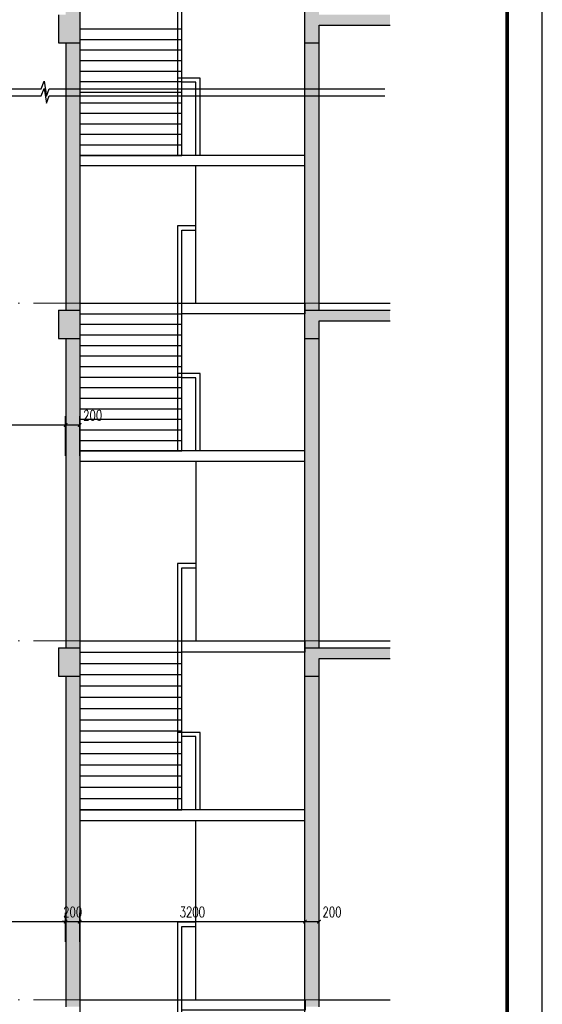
# Model space of a CAD drawing. Extents: x 797781 to 1255204, y 21234 to 1024248.
# Tile 985 of 1056: x 1168434 to 1175859, y 617108 to 631103. Entities that reach past the tile are written whole.
import ezdxf

# ---------------------------------------------------------------- set-up
doc = ezdxf.new("R2010")
doc.units = 0
doc.header["$LTSCALE"] = 1000
doc.header["$MEASUREMENT"] = 0
doc.linetypes.add('230303生产综合楼-平面图_t8$0$DOTE', pattern=[2.42, 2, -0.2, 0.02, -0.2])
doc.layers.add('230303生产综合楼-平面图_t8$0$A-DOTA', color=1, linetype='230303生产综合楼-平面图_t8$0$DOTE', lineweight=18)
for name, color, linetype in [('230303生产综合楼-平面图_t8$0$DIM_SYMB', 3, 'Continuous'), ('230303生产综合楼-平面图_t8$0$LATRINE', 6, 'Continuous'), ('230303生产综合楼-平面图_t8$0$PUB_DIM', 3, 'Continuous'), ('230303生产综合楼-平面图_t8$0$STAIR', 2, 'Continuous'), ('230303生产综合楼-平面图_t8$0$WALL', 40, 'Continuous'), ('230303生产综合楼-平面图_t8$0$板洞', 6, 'Continuous'), ('PUB_HATCH', 8, 'Continuous'), ('PUB_TITLE', 4, 'Continuous')]:
    doc.layers.add(name, color=color, linetype=linetype)
doc.styles.add('230303生产综合楼-平面图_T8$0$_TCH_DIM_T3', font='SIMPLEX', dxfattribs={"width": 0.705882, "bigfont": 'GBCBIG'})
doc.dimstyles.new('230303生产综合楼-平面图_T8$0$_TCH_ARCH&&50', dxfattribs={"dimtxt": 148.75, "dimasz": 50, "dimexe": 125, "dimexo": 150, "dimgap": 63.125, "dimtad": 1, "dimdec": 0, "dimzin": 0, "dimdsep": 46, "dimtxsty": '230303生产综合楼-平面图_T8$0$_TCH_DIM_T3', "dimblk": '230303生产综合楼-平面图_t8$0$_ArchTick', "dimcen": 0.09, "dimclrt": 7, "dimazin": 2, "dimtfac": 1, "dimtdec": 0, "dimtix": 1, "dimtmove": 2, "dimatfit": 3, "dimfxl": 1, "dimtolj": 1, "dimtzin": 0, "dimarcsym": 0})

# ---------------------------------------------------------------- blocks, each defined once
blk = doc.blocks.new('230303生产综合楼-平面图_t8$0$A$Cdcaa37b3')
at = {"layer": '230303生产综合楼-平面图_t8$0$STAIR'}
for points in [[(0, 20800), (260, 20800), (260, 19570), (260, 19520), (260, 17600), (200, 17600), (200, 20740), (0, 20740)], [(1650, 19400), (200, 19400)], [(1650, 19250), (200, 19250)], [(1650, 19100), (200, 19100)], [(1650, 18950), (200, 18950)], [(1650, 18800), (200, 18800)], [(-60, 17600), (-60, 18700), (259, 18700)], [(0, 17600), (0, 18640), (199, 18640)], [(1650, 18650), (200, 18650)], [(1650, 18500), (200, 18500)], [(1650, 18350), (200, 18350)], [(1650, 18200), (200, 18200)], [(1650, 18050), (200, 18050)], [(1650, 17900), (200, 17900)], [(1650, 17750), (200, 17750)], [(-1551, 17600), (1650, 17600)], [(1650, 17600), (200, 17600)], [(-1551, 17450), (1650, 17450)], [(0, 15500), (0, 17450)], [(0, 16600), (260, 16600), (260, 15370), (260, 15320), (260, 13400), (200, 13400), (200, 16540), (0, 16540)], [(200, 15500), (-1550, 15500), (-1550, 15350), (200, 15350)], [(1650, 15500), (200, 15500)], [(1650, 15350), (200, 15350)], [(1650, 15200), (200, 15200)], [(1650, 15050), (200, 15050)], [(1650, 14900), (200, 14900)], [(1650, 14750), (200, 14750)], [(1650, 14600), (200, 14600)], [(-60, 13400), (-60, 14500), (259, 14500)], [(0, 13400), (0, 14440), (199, 14440)], [(1650, 14450), (200, 14450)], [(1650, 14300), (200, 14300)], [(1650, 14150), (200, 14150)], [(1650, 14000), (200, 14000)], [(1650, 13850), (200, 13850)], [(1650, 13700), (200, 13700)], [(1650, 13550), (200, 13550)], [(-1551, 13400), (1650, 13400)], [(1650, 13400), (200, 13400)], [(-1551, 13250), (1650, 13250)], [(-3, 10700), (-3, 13250)], [(-3, 11800), (260, 11800), (260, 9950), (260, 9900), (260, 8300), (200, 8300), (200, 11740), (-3, 11740)], [(200, 10700), (-1550, 10700), (-1550, 10540), (200, 10540)], [(1650, 10700), (200, 10700)], [(1650, 10540), (200, 10540)], [(1650, 10380), (200, 10380)], [(1650, 10220), (200, 10220)], [(1650, 10060), (200, 10060)], [(1650, 9900), (200, 9900)], [(1650, 9740), (200, 9740)], [(1650, 9580), (200, 9580)], [(-61, 8300), (-61, 9400), (259, 9400)], [(1650, 9420), (200, 9420)], [(-1, 8300), (-1, 9340), (199, 9340)], [(1650, 9260), (200, 9260)], [(1650, 9100), (200, 9100)], [(1650, 8940), (200, 8940)], [(1650, 8780), (200, 8780)], [(1650, 8620), (200, 8620)], [(1650, 8460), (200, 8460)], [(-1551, 8300), (1650, 8300)], [(1650, 8300), (200, 8300)], [(-1551, 8140), (1650, 8140)], [(0, 5600), (0, 8140)], [(0, 6700), (260, 6700), (260, 6166), (260, 6116), (260, 2799), (200, 2799), (200, 6640), (0, 6640)], [(199, 5600), (-1551, 5600), (-1551, 5450), (200, 5450)], [(1650, 5600), (200, 5600)]]:
    blk.add_lwpolyline(points, dxfattribs=at)
blk = doc.blocks.new('230303生产综合楼-平面图_t8$0$_ArchTick')
at = {"color": 0, "linetype": 'ByBlock', "const_width": 0.3}
blk.add_lwpolyline([(-0.5, -0.5), (0.5, 0.5)], dxfattribs=at)
blk = doc.blocks.new('*D3581')
at = {"layer": '230303生产综合楼-平面图_t8$0$PUB_DIM', "color": 0, "lineweight": -2, "transparency": 16777216}
for p, q in [((1172487, 617995), (1172487, 618409)), ((1172687, 617995), (1172687, 618409)), ((1172487, 618284), (1172687, 618284))]:
    blk.add_line(p, q, dxfattribs=at)
at = {"layer": 'Defpoints', "color": 0, "transparency": 16777216}
for p in [(1172687, 618284), (1172487, 617845), (1172687, 617845)]:
    blk.add_point(p, dxfattribs=at)
at = {"layer": '230303生产综合楼-平面图_t8$0$PUB_DIM', "color": 0, "lineweight": -2, "transparency": 16777216, "xscale": 50, "yscale": 50, "zscale": 50, "rotation": 180}
blk.add_blockref('230303生产综合楼-平面图_t8$0$_ArchTick', (1172487, 618284), dxfattribs=at)
at = {"layer": '230303生产综合楼-平面图_t8$0$PUB_DIM', "color": 0, "lineweight": -2, "transparency": 16777216, "xscale": 50, "yscale": 50, "zscale": 50}
blk.add_blockref('230303生产综合楼-平面图_t8$0$_ArchTick', (1172687, 618284), dxfattribs=at)
at = {"layer": '230303生产综合楼-平面图_t8$0$PUB_DIM', "color": 7, "transparency": 16777216, "insert": (1172872, 618421), "char_height": 148.8, "attachment_point": 5, "style": '230303生产综合楼-平面图_T8$0$_TCH_DIM_T3'}
blk.add_mtext('\\A1;200', dxfattribs=at)
blk = doc.blocks.new('*D3582')
at = {"layer": '230303生产综合楼-平面图_t8$0$PUB_DIM', "color": 0, "lineweight": -2, "transparency": 16777216}
for p, q in [((1169287, 617995), (1169287, 618409)), ((1172487, 617995), (1172487, 618409)), ((1169287, 618284), (1172487, 618284))]:
    blk.add_line(p, q, dxfattribs=at)
at = {"layer": 'Defpoints', "color": 0, "transparency": 16777216}
for p in [(1172487, 618284), (1169287, 617845), (1172487, 617845)]:
    blk.add_point(p, dxfattribs=at)
at = {"layer": '230303生产综合楼-平面图_t8$0$PUB_DIM', "color": 0, "lineweight": -2, "transparency": 16777216, "xscale": 50, "yscale": 50, "zscale": 50, "rotation": 180}
blk.add_blockref('230303生产综合楼-平面图_t8$0$_ArchTick', (1169287, 618284), dxfattribs=at)
at = {"layer": '230303生产综合楼-平面图_t8$0$PUB_DIM', "color": 0, "lineweight": -2, "transparency": 16777216, "xscale": 50, "yscale": 50, "zscale": 50}
blk.add_blockref('230303生产综合楼-平面图_t8$0$_ArchTick', (1172487, 618284), dxfattribs=at)
at = {"layer": '230303生产综合楼-平面图_t8$0$PUB_DIM', "color": 7, "transparency": 16777216, "insert": (1170887, 618421), "char_height": 148.8, "attachment_point": 5, "style": '230303生产综合楼-平面图_T8$0$_TCH_DIM_T3'}
blk.add_mtext('\\A1;3200', dxfattribs=at)
blk = doc.blocks.new('*D3583')
at = {"layer": '230303生产综合楼-平面图_t8$0$PUB_DIM', "color": 0, "lineweight": -2, "transparency": 16777216}
for p, q in [((1169087, 617995), (1169087, 618409)), ((1169287, 617995), (1169287, 618409)), ((1169087, 618284), (1169037, 618284)), ((1169087, 618284), (1169287, 618284)), ((1169287, 618284), (1169337, 618284))]:
    blk.add_line(p, q, dxfattribs=at)
at = {"layer": 'Defpoints', "color": 0, "transparency": 16777216}
for p in [(1169287, 618284), (1169087, 617845), (1169287, 617845)]:
    blk.add_point(p, dxfattribs=at)
at = {"layer": '230303生产综合楼-平面图_t8$0$PUB_DIM', "color": 0, "lineweight": -2, "transparency": 16777216, "xscale": 50, "yscale": 50, "zscale": 50}
blk.add_blockref('230303生产综合楼-平面图_t8$0$_ArchTick', (1169087, 618284), dxfattribs=at)
at = {"layer": '230303生产综合楼-平面图_t8$0$PUB_DIM', "color": 0, "lineweight": -2, "transparency": 16777216, "xscale": 50, "yscale": 50, "zscale": 50, "rotation": 180}
blk.add_blockref('230303生产综合楼-平面图_t8$0$_ArchTick', (1169287, 618284), dxfattribs=at)
at = {"layer": '230303生产综合楼-平面图_t8$0$PUB_DIM', "color": 7, "transparency": 16777216, "insert": (1169187, 618421), "char_height": 148.8, "attachment_point": 5, "style": '230303生产综合楼-平面图_T8$0$_TCH_DIM_T3'}
blk.add_mtext('\\A1;200', dxfattribs=at)
blk = doc.blocks.new('*D3584')
at = {"layer": '230303生产综合楼-平面图_t8$0$PUB_DIM', "color": 0, "lineweight": -2, "transparency": 16777216}
for p, q in [((1166537, 617995), (1166537, 618409)), ((1169087, 617995), (1169087, 618409)), ((1166537, 618284), (1169087, 618284))]:
    blk.add_line(p, q, dxfattribs=at)
at = {"layer": 'Defpoints', "color": 0, "transparency": 16777216}
for p in [(1169087, 618284), (1166537, 617845), (1169087, 617845)]:
    blk.add_point(p, dxfattribs=at)
at = {"layer": '230303生产综合楼-平面图_t8$0$PUB_DIM', "color": 0, "lineweight": -2, "transparency": 16777216, "xscale": 50, "yscale": 50, "zscale": 50, "rotation": 180}
blk.add_blockref('230303生产综合楼-平面图_t8$0$_ArchTick', (1166537, 618284), dxfattribs=at)
at = {"layer": '230303生产综合楼-平面图_t8$0$PUB_DIM', "color": 0, "lineweight": -2, "transparency": 16777216, "xscale": 50, "yscale": 50, "zscale": 50}
blk.add_blockref('230303生产综合楼-平面图_t8$0$_ArchTick', (1169087, 618284), dxfattribs=at)
at = {"layer": '230303生产综合楼-平面图_t8$0$PUB_DIM', "color": 7, "transparency": 16777216, "insert": (1167812, 618421), "char_height": 148.8, "attachment_point": 5, "style": '230303生产综合楼-平面图_T8$0$_TCH_DIM_T3'}
blk.add_mtext('\\A1;2550', dxfattribs=at)
blk = doc.blocks.new('*D3593')
at = {"layer": '230303生产综合楼-平面图_t8$0$PUB_DIM', "color": 0, "lineweight": -2, "transparency": 16777216}
for p, q in [((1169087, 624904), (1169087, 625468)), ((1169287, 624904), (1169287, 625468)), ((1169087, 625343), (1169287, 625343))]:
    blk.add_line(p, q, dxfattribs=at)
at = {"layer": 'Defpoints', "color": 0, "transparency": 16777216}
for p in [(1169287, 625343), (1169087, 624754), (1169287, 624754)]:
    blk.add_point(p, dxfattribs=at)
at = {"layer": '230303生产综合楼-平面图_t8$0$PUB_DIM', "color": 0, "lineweight": -2, "transparency": 16777216, "xscale": 50, "yscale": 50, "zscale": 50, "rotation": 180}
blk.add_blockref('230303生产综合楼-平面图_t8$0$_ArchTick', (1169087, 625343), dxfattribs=at)
at = {"layer": '230303生产综合楼-平面图_t8$0$PUB_DIM', "color": 0, "lineweight": -2, "transparency": 16777216, "xscale": 50, "yscale": 50, "zscale": 50}
blk.add_blockref('230303生产综合楼-平面图_t8$0$_ArchTick', (1169287, 625343), dxfattribs=at)
at = {"layer": '230303生产综合楼-平面图_t8$0$PUB_DIM', "color": 7, "transparency": 16777216, "insert": (1169472, 625480), "char_height": 148.8, "attachment_point": 5, "style": '230303生产综合楼-平面图_T8$0$_TCH_DIM_T3'}
blk.add_mtext('\\A1;200', dxfattribs=at)
blk = doc.blocks.new('*D3594')
at = {"layer": '230303生产综合楼-平面图_t8$0$PUB_DIM', "color": 0, "lineweight": -2, "transparency": 16777216}
for p, q in [((1166537, 624904), (1166537, 625468)), ((1169087, 624904), (1169087, 625468)), ((1166537, 625343), (1169087, 625343))]:
    blk.add_line(p, q, dxfattribs=at)
at = {"layer": 'Defpoints', "color": 0, "transparency": 16777216}
for p in [(1169087, 625343), (1166537, 624754), (1169087, 624754)]:
    blk.add_point(p, dxfattribs=at)
at = {"layer": '230303生产综合楼-平面图_t8$0$PUB_DIM', "color": 0, "lineweight": -2, "transparency": 16777216, "xscale": 50, "yscale": 50, "zscale": 50, "rotation": 180}
blk.add_blockref('230303生产综合楼-平面图_t8$0$_ArchTick', (1166537, 625343), dxfattribs=at)
at = {"layer": '230303生产综合楼-平面图_t8$0$PUB_DIM', "color": 0, "lineweight": -2, "transparency": 16777216, "xscale": 50, "yscale": 50, "zscale": 50}
blk.add_blockref('230303生产综合楼-平面图_t8$0$_ArchTick', (1169087, 625343), dxfattribs=at)
at = {"layer": '230303生产综合楼-平面图_t8$0$PUB_DIM', "color": 7, "transparency": 16777216, "insert": (1167812, 625480), "char_height": 148.8, "attachment_point": 5, "style": '230303生产综合楼-平面图_T8$0$_TCH_DIM_T3'}
blk.add_mtext('\\A1;2550', dxfattribs=at)

msp = doc.modelspace()

# ---------------------------------------------------------------- hatches: boundary and pattern name
at = {"layer": 'PUB_HATCH'}
h = msp.add_hatch(dxfattribs=at)
h.set_pattern_fill('加气混凝土', color=256, scale=50)
h.set_pattern_definition([(0, (425573.16, 705805.74), (300, 600), [0, -600]), (0, (425222.16, 705724.74), (300, 600), [0, -600]), (0, (425417.16, 705718.74), (300, 600), [0, -600]), (0, (425630.16, 705895.74), (300, 600), [0, -600]), (0, (425381.16, 705688.74), (300, 600), [0, -600]), (0, (425690.16, 706273.74), (300, 600), [0, -600]), (0, (425507.16, 706225.74), (300, 600), [0, -600]), (0, (425603.16, 706150.74), (300, 600), [0, -600]), (0, (425114.16, 706138.74), (300, 600), [0, -600]), (0, (425408.16, 706111.74), (300, 600), [0, -600]), (0, (425294.16, 705958.74), (300, 600), [0, -600]), (0, (425300.16, 705733.74), (300, 600), [0, -600]), (0, (425525.16, 705709.74), (300, 600), [0, -600]), (0, (425690.16, 705973.74), (300, 600), [0, -600]), (0, (425129.16, 705880.74), (300, 600), [0, -600]), (0, (425180.16, 705982.74), (300, 600), [0, -600]), (0, (425414.16, 705940.74), (300, 600), [0, -600]), (0, (425330.16, 705853.74), (300, 600), [0, -600]), (0, (425282.16, 706051.74), (300, 600), [0, -600]), (0, (425357.16, 706276.74), (300, 600), [0, -600]), (0, (425153.16, 705754.74), (300, 600), [0, -600]), (0, (425483.16, 706153.74), (300, 600), [0, -600]), (0, (425204.16, 706162.74), (300, 600), [0, -600]), (0, (425156.16, 706240.74), (300, 600), [0, -600]), (130.601294, (425653.306, 706085.886), (-1499.9999834, 1800.0000079), [26.34155, -11037.111]), (18.434949, (425610.45, 706097.31), (1499.999994, 599.999996), [27.10524, -3767.6279]), (90, (425610.45, 706071.6), (300, 600), [25.7143, -1174.28565]), (161.565051, (425636.16, 706063.03), (-1500.000008, 599.999955), [27.10524, -3767.6279]), (53.130102, (425636.16, 706063.03), (300, 600), [28.57143, -2971.4285]), (135, (425659.02, 705757.31), (-300.000036, 599.99996), [24.24366, -1672.8126]), (45, (425624.73, 705757.31), (300, 600), [24.24366, -1672.8126]), (135, (425641.88, 705740.17), (-300.000036, 599.99996), [24.24366, -1672.8126]), (45, (425641.88, 705740.17), (300, 600), [24.24366, -1672.8126]), (116.56505, (425370.45, 706160.17), (-5e-05, 1199.99997), [31.94383, -638.8765]), (180, (425356.16, 706188.74), (-300, 600), [34.2857, -565.71425]), (63.43495, (425307.6, 706160.17), (3e-06, 1200), [31.94383, -638.8765]), (116.56505, (425321.9, 706131.6), (-5e-05, 1199.99997), [31.94383, -638.8765]), (0, (425321.9, 706131.6), (300, 600), [34.2857, -565.71425]), (63.43495, (425356.16, 706131.6), (3e-06, 1200), [31.94383, -638.8765]), (107.102728, (425596.163, 705957.315), (-899.9999656, 3000.00000484), [38.86135, -16282.9025]), (143.972626, (425584.734, 705994.457), (-5699.9999277, 4199.9999952), [38.86135, -8122.02]), (180, (425553.3, 706017.3), (-300, 600), [37.14286, -562.8571]), (36.027373, (425484.734, 705994.457), (5699.999958, 4199.9999547), [38.86135, -8122.02]), (71.565051, (425473.31, 705960.17), (900.000005, 2999.999995), [36.1403, -3758.5928]), (107.102728, (425484.734, 705923.029), (-899.9999656, 3000.00000484), [38.86135, -16282.9025]), (143.972626, (425516.163, 705900.17), (-5699.9999277, 4199.9999952), [38.86135, -8122.02]), (0, (425516.16, 705900.2), (300, 600), [37.14286, -562.8571]), (36.027373, (425553.306, 705900.17), (5699.999958, 4199.9999547), [38.86135, -8122.02]), (71.565051, (425584.73, 705923.03), (900.000005, 2999.999995), [36.1403, -3758.5928]), (150.255118, (425601.88, 706237.315), (-900.000002, 599.9999926), [23.035, -4814.3196]), (90, (425581.88, 706225.9), (300, 600), [22.85714, -1177.14275]), (29.744881, (425581.88, 706225.886), (900.0000005, 599.999997), [23.035, -4814.3196]), (116.56505, (425461.9, 705811.6), (-5e-05, 1199.99997), [31.94383, -638.8765]), (168.690067, (425447.59, 705840.17), (-2700.000002, 599.999985), [29.13725, -6089.6855]), (41.185925, (425396.163, 705825.886), (7499.9999546, 6599.9999423), [30.37184, -12725.802]), (90, (425396.16, 705797.3), (300, 600), [28.57143, -1171.4285]), (138.814074, (425419.02, 705777.315), (-7499.9998667, 6600.000042), [30.37184, -12725.802]), (16.699244, (425419.02, 705777.315), (9899.9999255, 2999.9999686), [29.82945, -12498.5375]), (60.945396, (425447.592, 705785.886), (299.9999992, 599.9999947), [29.4161, -12325.3395]), (109.983106, (425210.45, 706063.03), (-1500.00000565, 4199.9999889), [33.442, -14012.1975]), (155.556045, (425199.02, 706094.457), (-3900.0000149, 1799.9999626), [34.523, -14465.1315]), (24.4439547, (425136.163, 706094.457), (3900.00000195, 1799.99999134), [34.523, -14465.1315]), (70.0168934, (425124.735, 706063.03), (1500.0000045, 4199.9999896), [33.442, -14012.1975]), (109.983106, (425136.163, 706031.6), (-1500.00000565, 4199.9999889), [33.442, -14012.1975]), (160.016893, (425167.59, 706020.17), (-1500.000001, 599.9999727), [33.442, -6989.3775]), (19.9831065, (425167.59, 706020.17), (1499.9999918, 599.999999), [33.442, -6989.3775]), (70.0168934, (425199.02, 706031.6), (1500.0000045, 4199.9999896), [33.442, -14012.1975]), (122.005383, (425433.306, 706008.74), (-300.00004, 599.9999694), [26.95423, -5633.434]), (18.434949, (425393.31, 706023.03), (1499.999994, 599.999996), [27.10524, -3767.6279]), (90, (425393.3, 705997.3), (300, 600), [25.7143, -1174.28565]), (161.565051, (425419.02, 705988.74), (-1500.000008, 599.999955), [27.10524, -3767.6279]), (54.462322, (425419.02, 705988.743), (2099.999997, 2999.9999955), [24.57807, -10298.2115]), (116.56505, (425259, 705863.03), (-5e-05, 1199.99997), [31.94383, -638.8765]), (180, (425244.73, 705891.6), (-300, 600), [31.42857, -568.5714]), (59.0362434, (425196.163, 705863.03), (300.000001, 599.999997), [33.31973, -6963.822]), (120.963756, (425213.306, 705834.457), (-300.000041, 599.9999724), [33.31973, -6963.822]), (0, (425213.3, 705834.46), (300, 600), [31.42857, -568.5714]), (63.43495, (425244.73, 705834.46), (3e-06, 1200), [31.94383, -638.8765])])
h.paths.add_polyline_path([(1169287.5, 616673.4), (1169087.5, 616673.4), (1169087.5, 611473.4), (1169287.5, 611473.4)])
h.paths.add_polyline_path([(1172687.5, 621773.4), (1172487.5, 621773.4), (1172487.5, 617073.4), (1172687.5, 617073.4)])
h.paths.add_polyline_path([(1169287.5, 621773.4), (1169087.5, 621773.4), (1169087.5, 617073.4), (1169287.5, 617073.4)])
h.paths.add_polyline_path([(1169287.5, 626573.4), (1169087.5, 626573.4), (1169087.5, 622173.4), (1169287.5, 622173.4)])
h.paths.add_polyline_path([(1172687.5, 626573.4), (1172487.5, 626573.4), (1172487.5, 622173.4), (1172687.5, 622173.4)])
h.paths.add_polyline_path([(1172687.5, 630773.4), (1172487.5, 630773.4), (1172487.5, 626973.4), (1172687.5, 626973.4)])
h.paths.add_polyline_path([(1169287.5, 630773.4), (1169087.5, 630773.4), (1169087.5, 626973.4), (1169287.5, 626973.4)])
h.paths.add_polyline_path([(1172687.5, 634973.4), (1172487.5, 634973.4), (1172487.5, 631173.4), (1172687.5, 631173.4)])
h.paths.add_polyline_path([(1169287.5, 634973.4), (1169087.5, 634973.4), (1169087.5, 631173.4), (1169287.5, 631173.4)])
h.paths.add_polyline_path([(1172687.5, 639273.4), (1172487.5, 639273.4), (1172487.5, 635373.4), (1172687.5, 635373.4)])
h.paths.add_polyline_path([(1169287.5, 639273.4), (1169087.5, 639273.4), (1169087.5, 635373.4), (1169287.5, 635373.4)])
h.paths.add_polyline_path([(1169287.5, 640673.4), (1169087.5, 640673.4), (1169087.5, 639673.4), (1169287.5, 639673.4)])
h.paths.add_polyline_path([(1166487.5, 640673.4), (1166287.5, 640673.4), (1166287.5, 639673.4), (1166487.5, 639673.4)])
h.paths.add_polyline_path([(1172687.5, 643723.4), (1172487.5, 643723.4), (1172487.5, 639673.4), (1172687.5, 639673.4)])
h.paths.add_polyline_path([(1166487.5, 643723.4), (1166287.5, 643723.4), (1166287.5, 641073.4), (1166487.5, 641073.4)])
h = msp.add_hatch(dxfattribs=at)
h.set_pattern_fill('钢筋混凝土', color=256, scale=50)
h.set_pattern_definition([(45, (425396.16, 714988.74), (-88.388348, 88.388348), []), (50, (425396.16, 714988.74), (358.63009, -31.37607), [37.5, -412.5]), (355, (425396.16, 714988.74), (-69.37567, 376.09607), [30, -330]), (100.4514, (425426.05, 714986.13), (289.25469, 344.71977), [31.8701, -350.57106]), (46.1842, (425396.16, 715088.74), (533.62052, -82.7595), [56.25, -618.75]), (96.6356, (425440.63, 715081.85), (467.33135, 487.05894), [47.80514, -525.8565]), (351.1842, (425396.16, 715088.74), (467.33097, 487.0593), [45, -495]), (21, (425446.16, 715063.74), (298.45353, -201.30945), [37.5, -412.5]), (326, (425446.16, 715063.74), (121.65767, 362.57502), [30, -330]), (71.4514, (425471.03, 715046.97), (420.11131, 161.26525), [31.8701, -350.57106]), (37.5, (425396.16, 714988.74), (6.079928, 166.446927), [0, -326, 0, -335, 0, -331.25]), (7.5, (425396.16, 714988.74), (131.53477, 197.205856), [0, -191, 0, -318.5, 0, -126.25]), (327.5, (425284.66, 714988.74), (266.911218, -11.277436), [0, -125, 0, -390, 0, -517.5]), (317.5, (425234.66, 714988.74), (291.593085, 50.05249), [0, -162.5, 0, -259, 0, -367.5])])
h.paths.add_polyline_path([(1166487.5, 631173.4), (1163791.2, 631173.4), (1163791.2, 631023.4), (1166187.5, 631023.4), (1166187.5, 629273.4), (1166487.5, 629273.4)])
h.paths.add_polyline_path([(1169287.5, 631173.4), (1168987.5, 631173.4), (1168987.5, 630773.4), (1169287.5, 630773.4)])
h.paths.add_polyline_path([(1172687.5, 631023.4), (1173697.8, 631023.4), (1173697.8, 631173.4), (1172487.5, 631173.4), (1172487.5, 630773.4), (1172687.5, 630773.4)])
h = msp.add_hatch(dxfattribs=at)
h.set_pattern_fill('钢筋混凝土', color=256, scale=50)
h.set_pattern_definition([(45, (425396.16, 710788.74), (-88.388348, 88.388348), []), (50, (425396.16, 710788.74), (358.63009, -31.37607), [37.5, -412.5]), (355, (425396.16, 710788.74), (-69.37567, 376.09607), [30, -330]), (100.4514, (425426.05, 710786.13), (289.25469, 344.71977), [31.8701, -350.57106]), (46.1842, (425396.16, 710888.74), (533.62052, -82.7595), [56.25, -618.75]), (96.6356, (425440.63, 710881.85), (467.33135, 487.05894), [47.80514, -525.8565]), (351.1842, (425396.16, 710888.74), (467.33097, 487.0593), [45, -495]), (21, (425446.16, 710863.74), (298.45353, -201.30945), [37.5, -412.5]), (326, (425446.16, 710863.74), (121.65767, 362.57502), [30, -330]), (71.4514, (425471.03, 710846.97), (420.11131, 161.26525), [31.8701, -350.57106]), (37.5, (425396.16, 710788.74), (6.079928, 166.446927), [0, -326, 0, -335, 0, -331.25]), (7.5, (425396.16, 710788.74), (131.53477, 197.205856), [0, -191, 0, -318.5, 0, -126.25]), (327.5, (425284.66, 710788.74), (266.911218, -11.277436), [0, -125, 0, -390, 0, -517.5]), (317.5, (425234.66, 710788.74), (291.593085, 50.05249), [0, -162.5, 0, -259, 0, -367.5])])
h.paths.add_polyline_path([(1166487.5, 626973.4), (1163791.2, 626973.4), (1163791.2, 626823.4), (1166187.5, 626823.4), (1166187.5, 624473.4), (1166487.5, 624473.4)])
h.paths.add_polyline_path([(1169287.5, 626973.4), (1168987.5, 626973.4), (1168987.5, 626573.4), (1169287.5, 626573.4)])
h.paths.add_polyline_path([(1172687.5, 626823.4), (1173697.8, 626823.4), (1173697.8, 626973.4), (1172487.5, 626973.4), (1172487.5, 626573.4), (1172687.5, 626573.4)])
h = msp.add_hatch(dxfattribs=at)
h.set_pattern_fill('钢筋混凝土', color=256, scale=50)
h.set_pattern_definition([(45, (425396.16, 705988.74), (-88.388348, 88.388348), []), (50, (425396.16, 705988.74), (358.63009, -31.37607), [37.5, -412.5]), (355, (425396.16, 705988.74), (-69.37567, 376.09607), [30, -330]), (100.4514, (425426.05, 705986.13), (289.25469, 344.71977), [31.8701, -350.57106]), (46.1842, (425396.16, 706088.74), (533.62052, -82.7595), [56.25, -618.75]), (96.6356, (425440.63, 706081.85), (467.33135, 487.05894), [47.80514, -525.8565]), (351.1842, (425396.16, 706088.74), (467.33097, 487.0593), [45, -495]), (21, (425446.16, 706063.74), (298.45353, -201.30945), [37.5, -412.5]), (326, (425446.16, 706063.74), (121.65767, 362.57502), [30, -330]), (71.4514, (425471.03, 706046.97), (420.11131, 161.26525), [31.8701, -350.57106]), (37.5, (425396.16, 705988.74), (6.079928, 166.446927), [0, -326, 0, -335, 0, -331.25]), (7.5, (425396.16, 705988.74), (131.53477, 197.205856), [0, -191, 0, -318.5, 0, -126.25]), (327.5, (425284.66, 705988.74), (266.911218, -11.277436), [0, -125, 0, -390, 0, -517.5]), (317.5, (425234.66, 705988.74), (291.593085, 50.05249), [0, -162.5, 0, -259, 0, -367.5])])
h.paths.add_polyline_path([(1166487.5, 622173.4), (1163791.2, 622173.4), (1163791.2, 622023.4), (1166137.5, 622023.4), (1166137.5, 619373.4), (1166487.5, 619373.4)])
h.paths.add_polyline_path([(1169287.5, 622173.4), (1168987.5, 622173.4), (1168987.5, 621773.4), (1169287.5, 621773.4)])
h.paths.add_polyline_path([(1172687.5, 622023.4), (1173697.8, 622023.4), (1173697.8, 622173.4), (1172487.5, 622173.4), (1172487.5, 621773.4), (1172687.5, 621773.4)])

# ---------------------------------------------------------------- linework, layer by layer
at = {"layer": '230303生产综合楼-平面图_t8$0$A-DOTA'}
for p, q in [((1163791.2, 627073.4), (1173697.8, 627073.4)), ((1163791.2, 622273.4), (1173697.8, 622273.4)), ((1163791.2, 617173.4), (1173697.8, 617173.4))]:
    msp.add_line(p, q, dxfattribs=at)
at = {"layer": '230303生产综合楼-平面图_t8$0$DIM_SYMB'}
for points in [[(1163974, 630122.6), (1168741.6, 630122.6), (1168779.8, 630227.6), (1168816.9, 630017.6), (1168854.1, 630122.6), (1173621.8, 630122.6)], [(1163974, 630022.6), (1168741.6, 630022.6), (1168779.8, 630127.6), (1168816.9, 629917.6), (1168854.1, 630022.6), (1173621.8, 630022.6)]]:
    msp.add_lwpolyline(points, dxfattribs=at)
at = {"layer": '230303生产综合楼-平面图_t8$0$LATRINE'}
for points in [[(1172687.5, 627073.4), (1173697.8, 627073.4)], [(1172687.5, 622273.4), (1173697.8, 622273.4)], [(1172687.5, 617173.4), (1173697.8, 617173.4)]]:
    msp.add_lwpolyline(points, dxfattribs=at)
at = {"layer": '230303生产综合楼-平面图_t8$0$WALL'}
for points in [[(1169287.5, 639523.4), (1169287.5, 611473.4)], [(1172487.5, 611473.4), (1172487.5, 639523.4)], [(1168987.5, 631173.4), (1168987.5, 630773.4)], [(1172687.5, 626973.4), (1172687.5, 631023.4)], [(1172687.5, 631023.4), (1173697.8, 631023.4)], [(1168987.5, 630773.4), (1169287.5, 630773.4)], [(1169087.5, 630773.4), (1169087.5, 626973.4)], [(1172487.5, 630773.4), (1172687.5, 630773.4)], [(1168987.5, 626973.4), (1168987.5, 626573.4)], [(1168987.5, 626973.4), (1169287.5, 626973.4)], [(1172487.5, 626973.4), (1173697.8, 626973.4)], [(1172687.5, 622173.4), (1172687.5, 626823.4)], [(1172687.5, 626823.4), (1173697.8, 626823.4)], [(1168987.5, 626573.4), (1169287.5, 626573.4)], [(1169087.5, 626573.4), (1169087.5, 622173.4)], [(1172487.5, 626573.4), (1172687.5, 626573.4)], [(1168987.5, 622173.4), (1168987.5, 621773.4)], [(1168987.5, 622173.4), (1169287.5, 622173.4)], [(1172487.5, 622173.4), (1173697.8, 622173.4)], [(1172687.5, 617073.4), (1172687.5, 622023.4)], [(1172687.5, 622023.4), (1173697.8, 622023.4)], [(1168987.5, 621773.4), (1169287.5, 621773.4)], [(1169087.5, 621773.4), (1169087.5, 617073.4)], [(1172487.5, 621773.4), (1172687.5, 621773.4)]]:
    msp.add_lwpolyline(points, dxfattribs=at)
at = {"layer": 'PUB_TITLE'}
msp.add_lwpolyline([(1146159.4, 605013.1), (1175859.4, 605013.1), (1175859.4, 647063.1), (1146159.4, 647063.1)], close=True, dxfattribs=at)
at = {"layer": 'PUB_TITLE', "const_width": 50}
msp.add_lwpolyline([(1146659.4, 605513.1), (1175359.4, 605513.1), (1175359.4, 645813.1), (1146659.4, 645813.1)], close=True, dxfattribs=at)

# ---------------------------------------------------------------- block references
at = {"layer": '230303生产综合楼-平面图_t8$0$板洞', "xscale": -1}
msp.add_blockref('230303生产综合楼-平面图_t8$0$A$Cdcaa37b3', (1170937.3, 611574), dxfattribs=at)

# ---------------------------------------------------------------- dimensions: what is measured, and where the dimension line sits
at = {"layer": '230303生产综合楼-平面图_t8$0$PUB_DIM'}
for p1, p2, distance, picture, middle in [((1166537.5, 624754), (1169087.5, 624754), 588.9, '*D3594', (1167812.5, 625480.4)), ((1166537.5, 617844.6), (1169087.5, 617844.6), 438.9, '*D3584', (1167812.5, 618421.1)), ((1169087.5, 617844.6), (1169287.5, 617844.6), 438.9, '*D3583', (1169187.5, 618421.1)), ((1169287.5, 617844.6), (1172487.5, 617844.6), 438.9, '*D3582', (1170887.5, 618421.1))]:
    dim = msp.add_aligned_dim(p1=p1, p2=p2, distance=distance, dimstyle='230303生产综合楼-平面图_T8$0$_TCH_ARCH&&50', dxfattribs=at)
    dim.commit()
    dim.dimension.update_dxf_attribs({"geometry": picture, "text_midpoint": middle})
for base, p1, p2, picture, middle in [((1169287.5, 625342.9), (1169087.5, 624754), (1169287.5, 624754), '*D3593', (1169472.5, 625480.4)), ((1172687.5, 618283.6), (1172487.5, 617844.6), (1172687.5, 617844.6), '*D3581', (1172872.5, 618421.1))]:
    dim = msp.add_linear_dim(base=base, p1=p1, p2=p2, angle=0, dimstyle='230303生产综合楼-平面图_T8$0$_TCH_ARCH&&50', dxfattribs=at)
    dim.commit()
    dim.dimension.update_dxf_attribs({"geometry": picture, "text_midpoint": middle, "dimtype": 161})

doc.saveas('drawing.dxf')
